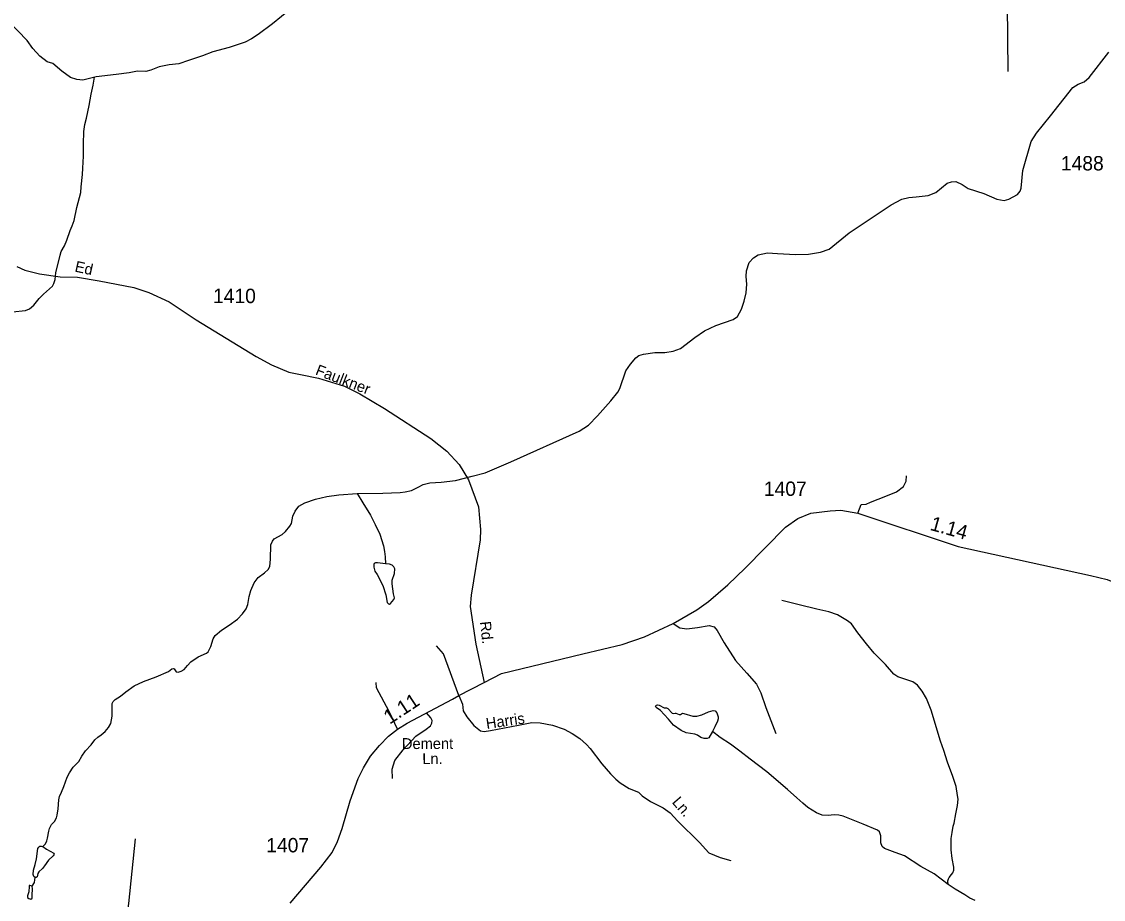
# Model space of a CAD drawing. Extents: x 2126262 to 2293712, y 749403 to 919119.
# Drawn here: x 2237174 to 2246570, y 902579 to 910208 of the extents above; entities that cross this region are included whole.
import ezdxf

# ---------------------------------------------------------------- set-up
doc = ezdxf.new("R2010")
doc.units = 0
for name, color, linetype in [('Exist Boundary Political CountyLine', 7, 'Continuous'), ('Exist Hydrographic Misc Water Feature', 7, 'Continuous'), ('Exist Hydrographic Pond Under 1500 Sq Ft', 7, 'Continuous'), ('Exist Road Non-System Type 51', 7, 'Continuous'), ('Exist Road Non-System Type 51 Label', 7, 'Continuous'), ('Exist Road Secondary Mileage Hundredths English Label', 7, 'Continuous'), ('Exist Road Secondary Type 51 Attributed', 7, 'Continuous'), ('Exist Road Secondary Type 51 Label', 7, 'Continuous'), ('Exist Road Secondary Type 51 Number Label', 7, 'Continuous'), ('Map Preparation Longitude Latitude Lines', 7, 'Continuous')]:
    doc.layers.add(name, color=color, linetype=linetype)

msp = doc.modelspace()

# ---------------------------------------------------------------- linework, layer by layer
at = {"layer": 'Exist Boundary Political CountyLine'}
msp.add_lwpolyline([(2239508.5, 910316.8), (2239352.8, 910189.7), (2239227.5, 910094.8), (2239170.2, 910057.2), (2239116.5, 910030.3), (2238976.9, 909981.9), (2238835.5, 909946.1), (2238744.2, 909910.3), (2238624.3, 909869.1), (2238540.2, 909842.3), (2238456.1, 909833.3), (2238368.4, 909813.6), (2238295, 909786.7), (2238253.8, 909774.2), (2238180.4, 909777.8), (2238108.8, 909763.5), (2237996.1, 909749.1), (2237820.7, 909727.6), (2237704.3, 909699), (2237652.4, 909704.4), (2237598.7, 909722.3), (2237521.8, 909777.8), (2237444.8, 909844), (2237394.7, 909858.4), (2237330.3, 909908.5), (2237271.2, 909973), (2237222.9, 910042.8), (2237056.7, 910214.9)], dxfattribs=at)
at = {"layer": 'Exist Hydrographic Misc Water Feature'}
for points in [[(2240088.2, 906107.7), (2240312.6, 906108.7), (2240461.5, 906114.2), (2240506.3, 906119.6), (2240560, 906133.9), (2240618, 906161.3), (2240662.8, 906185.4), (2240719.8, 906198.5), (2240817.2, 906206.2), (2240941.6, 906220.1), (2241088.2, 906256.2), (2241198.8, 906285.8), (2241422, 906381.1), (2242015.4, 906647.6), (2242098.6, 906699.1), (2242177.4, 906780.2), (2242291.2, 906912.7), (2242353.2, 906986.5), (2242370, 907020.4), (2242423.6, 907172.7), (2242464, 907230), (2242510.3, 907287.1), (2242534.4, 907304.6), (2242574.9, 907318.9), (2242674.5, 907332), (2242762.1, 907330.9), (2242832.1, 907344.1), (2242896.7, 907366), (2243020.9, 907461.2), (2243104.6, 907521.5), (2243204.9, 907566.4), (2243355.9, 907620), (2243393.2, 907643.5), (2243427.1, 907708.1), (2243449, 907777.1), (2243468.7, 907851.5), (2243474.2, 907926), (2243467.6, 907993.9), (2243469.8, 908041.5), (2243493.9, 908114.8), (2243531.1, 908155.3), (2243570.5, 908179.4), (2243652.6, 908197), (2243739.5, 908193.7), (2243896, 908182.7), (2244009.5, 908185.7), (2244114.6, 908203.2), (2244187.9, 908230.6), (2244361.9, 908373), (2244726.9, 908616.4), (2244820.1, 908665.9), (2244880.3, 908679.1), (2244943.9, 908684.1), (2245048.3, 908695.5), (2245115, 908722.9), (2245213.6, 908802.8), (2245250.8, 908815.9), (2245289.1, 908817), (2245344.9, 908791.9), (2245397.4, 908757.9), (2245531, 908714.1), (2245645.1, 908663.7), (2245709.7, 908652.8), (2245750.2, 908665.9), (2245825.7, 908704.2), (2245848.7, 908734.6), (2245855.3, 908760.9), (2245871.7, 908913.1), (2245943.9, 909165), (2245991, 909237.6), (2246110, 909387.6), (2246304.8, 909636.2), (2246350.4, 909663.9), (2246403, 909683.7), (2246447.8, 909720.9), (2246617.5, 909941)], [(2237095, 907684.1), (2237206.7, 907697.3), (2237241.7, 907712.6), (2237280, 907743.3), (2237326, 907800.2), (2237363.2, 907840.2), (2237440.9, 907909.2), (2237452.9, 907931.1), (2237463.9, 907967.3), (2237470.4, 908025.3), (2237507.2, 908179.1), (2237517.1, 908210.8), (2237545.5, 908260.1), (2237565.2, 908309.4), (2237593.7, 908393.7), (2237613.4, 908434.2), (2237628.7, 908480.2), (2237652.8, 908592.3), (2237686.7, 908721.5), (2237691.1, 908770.8), (2237700.9, 908879.2), (2237704.2, 908935.1), (2237709.7, 909039.5), (2237709.7, 909142.5), (2237714.1, 909253.1), (2237721.7, 909313.3), (2237737.1, 909369.2), (2237759, 909477.9), (2237777.6, 909577.6), (2237796.2, 909655.4), (2237805.1, 909725.7)], [(2238707.7, 904686.4), (2238778.4, 904718.6), (2238792.6, 904731.7), (2238816.7, 904776.6), (2238837.5, 904844.5), (2238855, 904873), (2238908.7, 904919), (2238976.5, 904961.7), (2239048.3, 905014.8), (2239093.2, 905059.7), (2239124.9, 905104.6), (2239139.2, 905140.8), (2239151.2, 905210.9), (2239164.3, 905263.4), (2239193.9, 905331.3), (2239227.8, 905377.3), (2239284.7, 905417.3), (2239316.5, 905446.9), (2239329.6, 905473.1), (2239336.2, 905535.6), (2239338.4, 905659.3), (2239351.5, 905693.3), (2239367.9, 905713), (2239435.8, 905749.6), (2239465.3, 905775.9), (2239503.6, 905821.9), (2239517.3, 905845.9), (2239529.4, 905908.4), (2239549.1, 905954.4), (2239581.9, 905996), (2239633.3, 906024.5), (2239726.4, 906056.2), (2239826, 906080.3), (2239927.8, 906095.6), (2240088.2, 906107.7)], [(2240088.2, 906107.7), (2240137.5, 906026.6), (2240203.1, 905918.2), (2240245.8, 905837.2), (2240284.1, 905754.5), (2240318.1, 905652.7), (2240326.8, 905601.2), (2240331.2, 905556.3), (2240334.5, 905493.9)], [(2245221.7, 902709), (2245220.6, 902739.7), (2245223.9, 902757.2), (2245231.6, 902770.3), (2245252.4, 902795.5), (2245263.3, 902810.9), (2245271, 902831.7), (2245271, 902860.1), (2245255.7, 902934.6), (2245249.1, 903010.6), (2245248, 903108.1), (2245255.7, 903160.7), (2245264.4, 903215.4), (2245273.2, 903241.7), (2245289.6, 903321.1), (2245303.8, 903395.6), (2245309.3, 903449.2), (2245303.8, 903482.1), (2245291.8, 903558.7), (2245262.2, 903647.5), (2245217.4, 903770.4), (2245185.6, 903872.3), (2245156.1, 903954.4), (2245075.5, 904224.5), (2245033.9, 904326.3), (2244997.8, 904389.9), (2244955.1, 904440.7), (2244915.7, 904469.2), (2244846.8, 904494.3), (2244784.4, 904513), (2244749.3, 904536), (2244678.2, 904619.2), (2244579.7, 904717.8), (2244511.4, 904799.2), (2244437, 904896.7), (2244382.2, 904973.4), (2244347.2, 905000.7), (2244260.7, 905051.1), (2244186.3, 905077.4), (2244080.2, 905100.4), (2243928.6, 905137.6), (2243776.4, 905177.1)], [(2237357.1, 903037.5), (2237380, 903062.1), (2237392.1, 903087.3), (2237397.6, 903110.3), (2237408.5, 903170.5), (2237416.2, 903194.6), (2237432.6, 903228.6), (2237457.8, 903256), (2237476.4, 903288.8), (2237481.8, 903311.8), (2237489.5, 903366.6), (2237497.2, 903445.4), (2237503.7, 903473.9), (2237519, 903510), (2237539.8, 903559.7), (2237570.5, 903641.8), (2237588, 903679), (2237620.8, 903727.2), (2237669, 903776.5), (2237696.4, 903823.6), (2237729.2, 903869.6), (2237778.2, 903922.7), (2237808.9, 903964.3), (2237834.1, 903988.4), (2237865.8, 904008.1), (2237898.6, 904036.6), (2237928.2, 904071.6), (2237947.9, 904107.8), (2237959.6, 904169.9), (2237960.7, 904282.7), (2237967.3, 904300.2), (2237985.9, 904316.6), (2238032.9, 904344), (2238078.9, 904383.4), (2238150, 904434.9), (2238231.8, 904472.8), (2238343.4, 904513.3), (2238449.4, 904558.2), (2238478.9, 904583.4), (2238491, 904585.6), (2238498.6, 904582.3), (2238517.3, 904557.1), (2238533.7, 904555), (2238559.9, 904561.5), (2238586.2, 904577.9), (2238614.7, 904610.8), (2238644.2, 904642.6), (2238707.7, 904686.4)], [(2245221.7, 902709), (2245099.7, 902801.5), (2244984.8, 902866.1), (2244844.1, 902957.7), (2244763.1, 902987.2), (2244670.1, 903020.1), (2244649.7, 903039.8), (2244636.6, 903070.5), (2244636.6, 903131.8), (2244626.7, 903165.7), (2244609.2, 903180), (2244483.4, 903231.5), (2244310.4, 903302.1), (2244272.1, 903312), (2244232.7, 903314.1), (2244180.2, 903308.7), (2244128.7, 903312), (2244079.5, 903330.6), (2244001.8, 903376.6), (2243959.1, 903414.9), (2243907.6, 903460.9), (2243825.2, 903533.7), (2243645.7, 903687), (2243502.3, 903797.7), (2243413.7, 903867.2), (2243331.6, 903928.5), (2243241.8, 903986.6), (2243175.1, 904038)], [(2237290.3, 902768.3), (2237279.3, 902779), (2237275, 902796.5), (2237277.2, 902832.7), (2237292.5, 902882), (2237302.3, 902932.3), (2237315.5, 903022.1), (2237322, 903033.1), (2237333, 903041.9), (2237347.2, 903042.9), (2237357.1, 903037.5)], [(2237357.1, 903037.5), (2237389.9, 903016.7), (2237421.6, 902997), (2237452.3, 902979.4), (2237455.6, 902972.9), (2237454.5, 902965.2), (2237446.8, 902957.5), (2237406.3, 902920.3), (2237371.3, 902869.9), (2237353.8, 902848), (2237322, 902819.5), (2237313.3, 902805.3), (2237307.8, 902775.7), (2237299, 902768.1), (2237290.3, 902768.3)], [(2237264, 902693.8), (2237284.8, 902725.6), (2237288.1, 902747.5), (2237290.3, 902768.3)], [(2245456, 902568.8), (2245411.1, 902589.6), (2245366.2, 902618.1), (2245283, 902666.3), (2245221.7, 902709)]]:
    msp.add_lwpolyline(points, dxfattribs=at)
for points in [[(2240334.5, 905493.9), (2240265.5, 905503.1), (2240246.9, 905503.1), (2240237.1, 905498.7), (2240232.7, 905489.9), (2240233.8, 905465.8), (2240242.6, 905431.9), (2240261.2, 905401.2), (2240312.6, 905307), (2240336.7, 905227.1), (2240347.6, 905160.3), (2240359.7, 905147.1), (2240368.4, 905143.8), (2240378.3, 905149.3), (2240406.7, 905184.4), (2240412.2, 905199.7), (2240403.4, 905233.7), (2240392.5, 905321.3), (2240393.6, 905354.1), (2240412.2, 905410), (2240414.4, 905450.5), (2240406.7, 905470.2), (2240393.6, 905482.3), (2240369.5, 905491)], [(2237264, 902693.8), (2237245.4, 902700.4), (2237238.8, 902699.3), (2237237.8, 902691.6), (2237235.6, 902645.6), (2237225.7, 902609.5), (2237225.7, 902595.2), (2237235.6, 902585.4), (2237252, 902581), (2237264, 902588.7), (2237266.2, 902615), (2237268.4, 902669.7)]]:
    msp.add_lwpolyline(points, close=True, dxfattribs=at)
at = {"layer": 'Exist Hydrographic Pond Under 1500 Sq Ft'}
msp.add_lwpolyline([(2243175.1, 904038), (2243142.9, 903984.4), (2243128.7, 903976.7), (2243103.5, 903977.8), (2243075, 903986.6), (2243045.5, 904006.3), (2243022.5, 904014), (2242947, 904026), (2242902.1, 904045.7), (2242835.3, 904092.8), (2242791.5, 904145.4), (2242756.5, 904187), (2242723.7, 904220.6), (2242685.4, 904246.9), (2242679.9, 904257.8), (2242687.6, 904265.5), (2242696.3, 904269.9), (2242712.7, 904265.5), (2242754.3, 904243.6), (2242774, 904242.5), (2242786.1, 904237), (2242824.4, 904197.6), (2242839.7, 904193.2), (2242850.7, 904197.6), (2242857.2, 904196.5), (2242885.7, 904186.7), (2242896.6, 904186.7), (2242915.2, 904196.5), (2242927.3, 904195.4), (2243005, 904171.3), (2243037.8, 904171.3), (2243083.8, 904182.3), (2243140.7, 904209.7), (2243181.2, 904221.7), (2243198.7, 904218.4), (2243214, 904199.8), (2243223.9, 904166.9), (2243223.9, 904149.4), (2243219.5, 904128.6), (2243195.4, 904079.3)], close=True, dxfattribs=at)
at = {"layer": 'Exist Road Non-System Type 51'}
for points in [[(2244437.9, 905935.8), (2244467.3, 906012.1), (2244508.7, 906014.9), (2244548.8, 906031.5), (2244681.3, 906082.5), (2244772.5, 906119.8), (2244833, 906166.4), (2244857.9, 906213.5), (2244860.7, 906260.5)], [(2242832.7, 904975.3), (2242890.4, 904940.2), (2242952.6, 904930.5), (2243043.8, 904943), (2243146.1, 904959.6), (2243188.9, 904948.5), (2243216.5, 904916.7), (2243277.3, 904807.5), (2243375.2, 904655.6), (2243473.4, 904543.6), (2243555.9, 904448.6), (2243596, 904373.9), (2243637.5, 904246.7), (2243725.6, 904021)], [(2240971.3, 904351.6), (2240838, 904712.9), (2240777.2, 904783.5)], [(2240437.2, 904057.7), (2240366.7, 904211.2), (2240254.8, 904417.3), (2240253.5, 904462.5)], [(2240971.3, 904351.6), (2241004.5, 904275.2), (2241008.7, 904217.2), (2241040.5, 904166), (2241101.3, 904089.9), (2241160.7, 904042.9), (2241192.5, 904037.4), (2241246.3, 904047.1), (2241489.5, 904094.1), (2241606.4, 904116.2), (2241676.9, 904113.4), (2241784.7, 904092.7), (2241886.9, 904059.5), (2241954.6, 904020.8), (2242022.3, 903976.5), (2242079.7, 903924.8), (2242112.9, 903890.2), (2242213.8, 903757.5), (2242288.4, 903668.9), (2242336.7, 903624.7), (2242372.7, 903592.9), (2242450.1, 903543.1), (2242532.6, 903510.8), (2242564.4, 903477.6), (2242637.6, 903430.6), (2242745.4, 903375.3), (2242807.5, 903331), (2242873.9, 903259.1), (2243062.3, 903073.1), (2243142.5, 902984.6), (2243242, 902941.8), (2243333.9, 902917.8)], [(2240394.5, 903628.5), (2240392, 903710.7), (2240414.4, 903785.4), (2240486.6, 903880), (2240598.6, 903997.1), (2240688.2, 904056.9), (2240725.5, 904086.8), (2240738, 904109.2), (2240740.5, 904134.1), (2240728, 904156.5), (2240690.6, 904199.3)], [(2237907.6, 900968.6), (2237910.8, 901247.9), (2237966, 901581.2), (2238022.6, 902000.2), (2238104.1, 902542.4), (2238163.5, 903105.7)]]:
    msp.add_lwpolyline(points, dxfattribs=at)
at = {"layer": 'Exist Road Secondary Type 51 Attributed'}
for points in [[(2237132.6, 908079.5), (2237201.7, 908047.7), (2237328.8, 908015.8), (2237507.7, 907989.8), (2237658.3, 907985.7), (2237847.6, 907955.3), (2238147.4, 907895.8), (2238278, 907853.4), (2238454.8, 907771.8), (2238688.4, 907616.9), (2239209.9, 907298.4), (2239343.9, 907225.1), (2239494.1, 907162.1), (2239595, 907140), (2239751.1, 907108.2), (2239978.5, 907040.8), (2240112.6, 906973.1), (2240325.3, 906844.5), (2240728.5, 906583.5), (2240867.2, 906474.7), (2240973.6, 906359.9), (2241056.5, 906225.8), (2241142, 905991.6), (2241160, 905792.5), (2241157.2, 905703.4), (2241079.8, 905222.1), (2241070.4, 905125.1), (2241120.2, 904796), (2241191.9, 904464.9)], [(2241191.9, 904464.9), (2241343.5, 904542), (2242047.5, 904714.4), (2242390.9, 904793.1), (2242585.7, 904859.5), (2242832.7, 904975.3), (2243040, 905095.6), (2243139, 905167), (2243307.6, 905312.2), (2243459.6, 905458.8), (2243810.1, 905813.3), (2243915.1, 905888), (2244030.5, 905936.1), (2244196.3, 905956.8), (2244290.3, 905962.4), (2244437.9, 905935.8), (2245310.4, 905645.9), (2246458.6, 905394.5), (2246602.3, 905358.6), (2246703.2, 905317.1)], [(2239507.2, 902546.5), (2239772.2, 902858.4), (2239871.6, 902987), (2239918.4, 903083), (2239957.1, 903196.4), (2240028.9, 903434.3), (2240097.7, 903629.7), (2240144.7, 903722.4), (2240205.5, 903824.7), (2240281.1, 903915.3), (2240359.8, 903996.9), (2240437.2, 904057.7), (2240522.2, 904110.9), (2240917.4, 904318.4), (2240971.3, 904351.6), (2241191.9, 904464.9)]]:
    msp.add_lwpolyline(points, dxfattribs=at)
at = {"layer": 'Map Preparation Longitude Latitude Lines'}
msp.add_lwpolyline([(2245742.5, 909774.1), (2245732.7, 910940.2), (2245684.2, 916722.1)], dxfattribs=at)

# ---------------------------------------------------------------- texts
at = {"layer": 'Exist Road Non-System Type 51 Label'}
for s, rotation, p in [('Harris', 8.4105, (2241214.1, 904059.1)), ('Dement', 0.16401, (2240477.3, 903885.3)), ('Ln.', 0.19137, (2240654.2, 903754.3)), ('Ln.', 310.88622, (2242818, 903421.1))]:
    msp.add_text(s, height=95, rotation=rotation, dxfattribs=at).set_placement(p)
at = {"layer": 'Exist Road Secondary Mileage Hundredths English Label'}
for s, rotation, p in [('1.14', 344.38054, (2245057.7, 905791.2)), ('1.11', 33.39462, (2240370.4, 904096.1))]:
    msp.add_text(s, height=125, rotation=rotation, dxfattribs=at).set_placement(p)
at = {"layer": 'Exist Road Secondary Type 51 Label'}
for s, rotation, p in [('Ed', 347.44192, (2237629.5, 908036.5)), ('Faulkner', 338.85824, (2239718.8, 907142.4)), ('Rd.', 276.15934, (2241154.8, 904991.3))]:
    msp.add_text(s, height=95, rotation=rotation, dxfattribs=at).set_placement(p)
at = {"layer": 'Exist Road Secondary Type 51 Number Label'}
for s, p in [('1488', (2246201.7, 908914.4)), ('1410', (2238836, 907761.4)), ('1407', (2243621.4, 906085.7)), ('1407', (2239298.8, 902987.6))]:
    msp.add_text(s, height=125, dxfattribs=at).set_placement(p)

doc.saveas('drawing.dxf')
